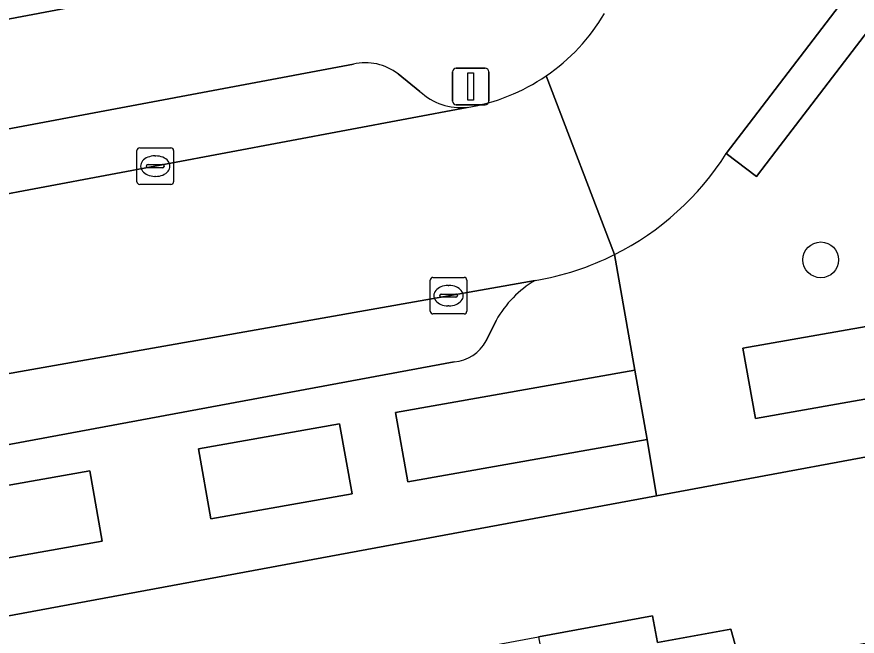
# Model space of a CAD drawing. Extents: x 158352 to 159489, y 383828 to 384603.
# Drawn here: x 158821.32 to 158844.29, y 384068.18 to 384085.12 of the extents above; entities that cross this region are included whole.
import ezdxf

# ---------------------------------------------------------------- set-up
doc = ezdxf.new("R2010")
doc.units = 0
for name, color, linetype in [('IMGEO_Boom', 7, 'Continuous'), ('IMGEO_Erf', 7, 'Continuous'), ('IMGEO_Groenvoorziening', 7, 'Continuous'), ('IMGEO_Kolk', 7, 'Continuous'), ('IMGEO_Lichtmast', 7, 'Continuous'), ('IMGEO_Pand', 7, 'Continuous'), ('IMGEO_Parkeervlak_open', 7, 'Continuous'), ('IMGEO_Rijbaan_lokaal_open', 7, 'Continuous'), ('IMGEO_Voetpad_open', 7, 'Continuous')]:
    doc.layers.add(name, color=color, linetype=linetype)

msp = doc.modelspace()

# ---------------------------------------------------------------- linework, layer by layer
at = {"layer": 'IMGEO_Boom'}
msp.add_circle((158843.291, 384078.471), 0.489, dxfattribs=at)
at = {"layer": 'IMGEO_Erf'}
for points in [[(158771.635, 384075.738), (158825.528, 384085.899), (158821.704, 384106.092)], [(158847.335, 384073.606), (158838.799, 384072.022), (158809.733, 384066.626), (158810.663, 384061.723), (158815.664, 384062.652), (158815.494, 384063.568), (158817.468, 384063.935), (158817.312, 384064.775), (158820.526, 384065.372), (158823.667, 384065.955), (158823.818, 384065.137), (158825.647, 384065.476), (158830.526, 384066.382), (158832.492, 384066.747), (158832.341, 384067.558), (158835.581, 384068.16), (158838.69, 384068.737), (158838.826, 384068.003), (158840.831, 384068.375), (158841.114, 384067.363), (158848.181, 384068.675)]]:
    msp.add_lwpolyline(points, dxfattribs=at)
at = {"layer": 'IMGEO_Groenvoorziening'}
for points in [[(158848.008, 384077.264), (158845.207, 384076.768), (158841.164, 384076.052), (158841.504, 384074.132), (158846.398, 384074.998), (158847.446, 384075.184), (158851.596, 384072.898), (158852.606, 384074.732)], [(158838.211, 384075.458), (158831.672, 384074.3), (158832.007, 384072.404), (158838.546, 384073.562)], [(158830.141, 384073.99), (158826.283, 384073.307), (158826.623, 384071.385), (158830.481, 384072.068)], [(158823.312, 384072.701), (158815.856, 384071.381), (158816.197, 384069.454), (158823.653, 384070.775)]]:
    msp.add_lwpolyline(points, close=True, dxfattribs=at)
at = {"layer": 'IMGEO_Kolk'}
for p, q in [((158824.677, 384081.534), (158825.529, 384081.534)), ((158824.602, 384080.608), (158824.602, 384081.46)), ((158825.09, 384081.314), (158825.115, 384081.314)), ((158825.603, 384081.46), (158825.603, 384080.608)), ((158824.861, 384081.028), (158824.861, 384081.04)), ((158824.904, 384081.077), (158825.302, 384081.077)), ((158825.345, 384081.04), (158825.345, 384081.028)), ((158825.299, 384080.991), (158824.901, 384080.991)), ((158825.113, 384080.754), (158825.088, 384080.754)), ((158825.529, 384080.534), (158824.677, 384080.534)), ((158832.617, 384077.065), (158832.617, 384077.917)), ((158832.692, 384077.991), (158833.544, 384077.991)), ((158833.618, 384077.917), (158833.618, 384077.065)), ((158833.105, 384077.771), (158833.13, 384077.771)), ((158832.876, 384077.485), (158832.876, 384077.497)), ((158833.314, 384077.448), (158832.916, 384077.448)), ((158832.919, 384077.534), (158833.317, 384077.534)), ((158833.36, 384077.497), (158833.36, 384077.485)), ((158833.128, 384077.211), (158833.103, 384077.211)), ((158833.544, 384076.991), (158832.692, 384076.991))]:
    msp.add_line(p, q, dxfattribs=at)
for points in [[(158824.677, 384081.534), (158825.529, 384081.534)], [(158824.602, 384080.608), (158824.602, 384081.46)], [(158825.603, 384081.46), (158825.603, 384080.608)], [(158825.529, 384080.534), (158824.677, 384080.534)], [(158832.617, 384077.065), (158832.617, 384077.917)], [(158832.692, 384077.991), (158833.544, 384077.991)], [(158833.618, 384077.917), (158833.618, 384077.065)], [(158833.544, 384076.991), (158832.692, 384076.991)]]:
    msp.add_lwpolyline(points, dxfattribs=at)
for centre, radius, start, end in [((158824.679, 384081.458), 0.0765, 91.552, 178.448), ((158824.679, 384081.458), 0.0765, 91.552, 178.448), ((158825.527, 384081.458), 0.0765, 1.552, 88.448), ((158825.527, 384081.458), 0.0765, 1.552, 88.448), ((158824.901, 384081.037), 0.0403, 85.8775, 175.7526), ((158825.306, 384081.039), 0.0386, 1.7309, 96.639), ((158824.898, 384081.027), 0.0366, 178.938, 274.7102), ((158825.302, 384081.034), 0.043, 264.8664, 352.4533), ((158824.679, 384080.61), 0.0765, 181.552, 268.448), ((158824.679, 384080.61), 0.0765, 181.552, 268.448), ((158825.527, 384080.61), 0.0765, 271.552, 358.448), ((158825.527, 384080.61), 0.0765, 271.552, 358.448), ((158832.694, 384077.915), 0.0765, 91.552, 178.448), ((158832.694, 384077.915), 0.0765, 91.552, 178.448), ((158833.542, 384077.915), 0.0765, 1.552, 88.448), ((158833.542, 384077.915), 0.0765, 1.552, 88.448), ((158832.916, 384077.494), 0.0403, 85.8775, 175.7526), ((158832.913, 384077.484), 0.0366, 178.938, 274.7102), ((158833.317, 384077.491), 0.043, 264.8664, 352.4533), ((158833.321, 384077.496), 0.0386, 1.7309, 96.639), ((158832.694, 384077.067), 0.0765, 181.552, 268.448), ((158832.694, 384077.067), 0.0765, 181.552, 268.448), ((158833.542, 384077.067), 0.0765, 271.552, 358.448), ((158833.542, 384077.067), 0.0765, 271.552, 358.448)]:
    msp.add_arc(centre, radius, start, end, dxfattribs=at)
for centre, major_axis, ratio, start_param, end_param in [((158825.089, 384081.034), (-0.387, 0.002), 0.722429, 4.712389, 7.853982), ((158825.114, 384081.034), (-0.39, 0.002), 0.717154, 1.570796, 4.712389), ((158833.104, 384077.491), (-0.387, 0.002), 0.722429, 4.712389, 7.853982), ((158833.129, 384077.491), (-0.39, 0.002), 0.717154, 1.570796, 4.712389)]:
    msp.add_ellipse(centre, major_axis=major_axis, ratio=ratio, start_param=start_param, end_param=end_param, dxfattribs=at)
at = {"layer": 'IMGEO_Lichtmast'}
for p, q in [((158833.229, 384082.811), (158833.229, 384083.611)), ((158833.229, 384083.611), (158833.229, 384082.811)), ((158833.329, 384083.711), (158834.119, 384083.711)), ((158834.119, 384083.711), (158833.329, 384083.711)), ((158834.219, 384083.611), (158834.219, 384082.811)), ((158834.219, 384082.811), (158834.219, 384083.611)), ((158834.119, 384082.711), (158833.329, 384082.711)), ((158833.329, 384082.711), (158834.119, 384082.711))]:
    msp.add_line(p, q, dxfattribs=at)
msp.add_lwpolyline([(158833.649, 384083.586), (158833.799, 384083.586), (158833.799, 384082.836), (158833.649, 384082.836), (158833.649, 384083.586)], dxfattribs=at)
for centre, start, end in [((158833.329, 384083.611), 90, 180), ((158833.329, 384083.611), 90, 180), ((158834.119, 384083.611), 0, 90), ((158834.119, 384083.611), 360, 90), ((158833.329, 384082.811), 180, 270), ((158833.329, 384082.811), 180, 270), ((158834.119, 384082.811), 270, 0), ((158834.119, 384082.811), 270, 0)]:
    msp.add_arc(centre, 0.1, start, end, dxfattribs=at)
at = {"layer": 'IMGEO_Pand'}
msp.add_lwpolyline([(158842.355, 384060.674), (158841.114, 384067.363), (158840.831, 384068.375), (158838.826, 384068.003), (158838.69, 384068.737), (158835.581, 384068.16), (158837.144, 384059.738), (158839.537, 384060.182), (158840.23, 384056.449), (158843.042, 384056.971)], close=True, dxfattribs=at)
at = {"layer": 'IMGEO_Parkeervlak_open'}
for points in [[(158830.517, 384083.827), (158804.779, 384078.988)], [(158832.337, 384083.076), (158831.738, 384083.555)], [(158802.289, 384076.751), (158833.625, 384082.64)], [(158835.486, 384077.91), (158811.575, 384073.678)], [(158834.143, 384076.255), (158834.419, 384076.816)], [(158814.772, 384072.242), (158833.27, 384075.679)]]:
    msp.add_lwpolyline(points, dxfattribs=at)
for centre, radius, start, end in [((158830.84, 384082.399), 1.464, 52.1461, 102.7367), ((158833.466, 384084.291), 1.658, 227.0943, 275.5028), ((158836.99, 384075.376), 2.947, 120.6889, 150.7428), ((158833.178, 384076.769), 1.094, 274.8515, 331.9817)]:
    msp.add_arc(centre, radius, start, end, dxfattribs=at)
at = {"layer": 'IMGEO_Rijbaan_lokaal_open'}
for points in [[(158840.709, 384081.381), (158841.45, 384082.351), (158843.916, 384085.581), (158846.266, 384088.659)], [(158835.788, 384083.504), (158837.653, 384078.616)], [(158837.653, 384078.616), (158835.788, 384083.504)], [(158833.625, 384082.64), (158802.289, 384076.751), (158801.215, 384076.545), (158803.183, 384066.162), (158803.354, 384065.259), (158806.577, 384065.871), (158806.423, 384066.694)], [(158811.151, 384073.603), (158811.575, 384073.678), (158835.486, 384077.91)]]:
    msp.add_lwpolyline(points, dxfattribs=at)
for centre, radius, start, end in [((158832.78, 384087.904), 5.33, 304.3624, 329.6042), ((158832.767, 384087.927), 5.357, 279.217, 304.331), ((158834.214, 384085.488), 7.685, 296.5848, 327.6914), ((158834.223, 384085.466), 7.661, 279.4913, 296.5995)]:
    msp.add_arc(centre, radius, start, end, dxfattribs=at)
at = {"layer": 'IMGEO_Voetpad_open'}
for points in [[(158844.803, 384085.029), (158847.093, 384088.028), (158846.266, 384088.659), (158843.916, 384085.581), (158841.45, 384082.351), (158840.709, 384081.381), (158841.536, 384080.75), (158842.063, 384081.44)], [(158851.596, 384072.898), (158847.446, 384075.184), (158846.398, 384074.998), (158841.504, 384074.132), (158841.164, 384076.052), (158845.207, 384076.768), (158848.008, 384077.264), (158852.606, 384074.732)], [(158826.283, 384073.307), (158830.141, 384073.99), (158830.481, 384072.068), (158826.623, 384071.385)], [(158815.856, 384071.381), (158823.312, 384072.701), (158823.653, 384070.775), (158816.197, 384069.454)]]:
    msp.add_lwpolyline(points, close=True, dxfattribs=at)
for points in [[(158831.166, 384087.033), (158826.911, 384086.231), (158825.528, 384085.899), (158771.635, 384075.738), (158770.161, 384075.46), (158749.809, 384071.623), (158748.307, 384071.34), (158727.918, 384067.496), (158726.538, 384067.236), (158696.067, 384061.491), (158694.645, 384061.222), (158672.362, 384057.021), (158674.34, 384054.518), (158690.873, 384057.524)], [(158844.803, 384085.029), (158842.063, 384081.44), (158841.536, 384080.75), (158840.709, 384081.381)], [(158804.779, 384078.988), (158830.517, 384083.827)], [(158831.738, 384083.555), (158832.337, 384083.076)], [(158838.799, 384072.022), (158838.546, 384073.562), (158832.007, 384072.404), (158831.672, 384074.3), (158838.211, 384075.458), (158837.653, 384078.616)], [(158837.653, 384078.616), (158838.211, 384075.458), (158838.546, 384073.562), (158838.799, 384072.022), (158847.335, 384073.606), (158871.727, 384060.229), (158873.182, 384059.431), (158879.798, 384055.802)], [(158834.419, 384076.816), (158834.143, 384076.255)], [(158833.27, 384075.679), (158814.772, 384072.242)], [(158806.423, 384066.694), (158806.577, 384065.871), (158809.733, 384066.626), (158838.799, 384072.022)]]:
    msp.add_lwpolyline(points, dxfattribs=at)
for centre, radius, start, end in [((158832.78, 384087.904), 5.33, 304.3624, 329.6042), ((158830.84, 384082.399), 1.464, 52.1461, 102.7367), ((158832.767, 384087.927), 5.357, 279.217, 304.331), ((158833.466, 384084.291), 1.658, 227.0943, 275.5028), ((158834.214, 384085.488), 7.685, 296.5848, 327.6914), ((158834.223, 384085.466), 7.661, 279.4913, 296.5995), ((158836.99, 384075.376), 2.947, 120.6889, 150.7428), ((158833.178, 384076.769), 1.094, 274.8515, 331.9817)]:
    msp.add_arc(centre, radius, start, end, dxfattribs=at)

doc.saveas('drawing.dxf')
